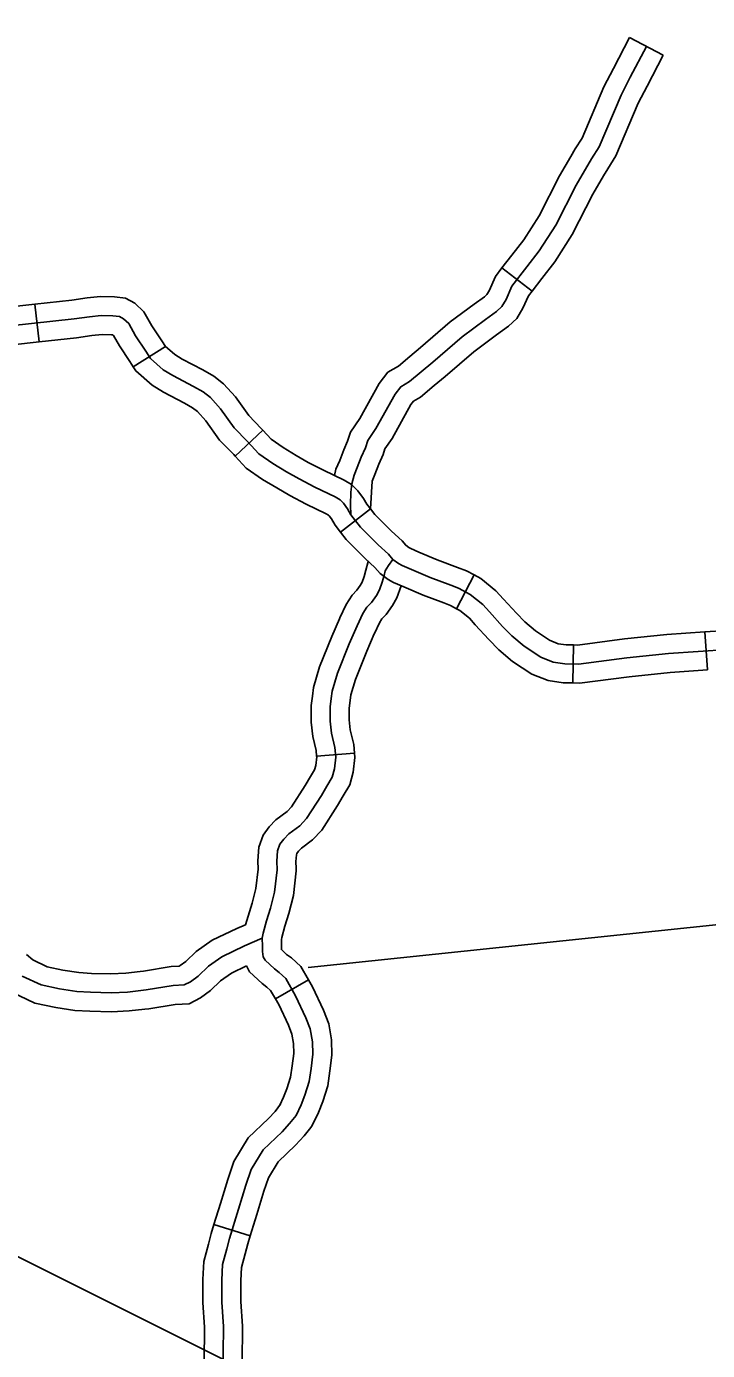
# Model space of a CAD drawing. Extents: x -5566 to 1759129, y -3726 to 731467.
# Drawn here: x -4672.99 to -4652.58, y 184.01 to 223.71 of the extents above; entities that cross this region are included whole.
import ezdxf

# ---------------------------------------------------------------- set-up
doc = ezdxf.new("R2010")
doc.units = 0
doc.layers.add('Default', color=7, linetype='Continuous')

msp = doc.modelspace()

# ---------------------------------------------------------------- linework, layer by layer
at = {"layer": 'Default'}
for p, q in [((-4654.918, 223.376), (-4653.907, 222.849)), ((-4658.741, 216.47), (-4657.838, 215.775)), ((-4672.611, 214.251), (-4672.735, 215.383)), ((-4669.786, 213.505), (-4668.822, 214.112)), ((-4666.738, 210.83), (-4665.902, 211.604)), ((-4663.581, 208.549), (-4662.683, 209.25)), ((-4660.101, 206.252), (-4659.574, 207.263)), ((-4652.582, 204.419), (-4652.66, 205.555)), ((-4656.62, 204.025), (-4656.598, 205.164)), ((-4663.158, 201.921), (-4664.293, 201.826)), ((-4664.542, 195.125), (-4665.528, 194.555)), ((-4666.283, 187.447), (-4667.371, 187.785))]:
    msp.add_line(p, q, dxfattribs=at)
for points in [[(-4548.128, 124.257), (-4548.128, 124.257), (-4809.846, 255.135)], [(-4654.918, 223.376), (-4655.401, 222.449), (-4655.687, 221.897), (-4656.337, 220.364), (-4656.543, 220.041), (-4656.677, 219.812)], [(-4654.413, 223.113), (-4654.895, 222.186), (-4655.171, 221.654), (-4655.831, 220.098), (-4656.057, 219.743), (-4656.52, 218.955), (-4657.131, 217.753), (-4657.623, 216.984), (-4657.998, 216.502), (-4658.442, 215.924), (-4658.618, 215.526), (-4658.746, 215.309), (-4658.904, 215.161), (-4659.236, 214.923), (-4659.936, 214.404), (-4660.81, 213.649), (-4661.512, 213.062), (-4661.773, 212.907), (-4661.944, 212.686)], [(-4653.907, 222.849), (-4654.39, 221.924), (-4654.655, 221.412), (-4655.325, 219.831), (-4655.572, 219.445), (-4655.695, 219.235)], [(-4656.677, 219.812), (-4657.02, 219.228), (-4657.626, 218.036), (-4658.089, 217.313), (-4658.448, 216.85), (-4658.741, 216.47)], [(-4655.695, 219.235), (-4656.02, 218.681), (-4656.636, 217.469), (-4657.158, 216.656), (-4657.547, 216.153), (-4657.838, 215.775)], [(-4658.741, 216.47), (-4658.935, 216.218), (-4659.125, 215.787), (-4659.195, 215.669), (-4659.266, 215.602), (-4659.571, 215.383), (-4660.292, 214.849), (-4661.179, 214.083), (-4661.499, 213.816)], [(-4672.735, 215.383), (-4671.633, 215.504), (-4671.17, 215.569), (-4670.773, 215.615), (-4670.354, 215.606), (-4670.025, 215.564), (-4669.742, 215.413), (-4669.467, 215.153), (-4669.233, 214.732), (-4668.932, 214.288), (-4668.822, 214.112)], [(-4657.838, 215.775), (-4657.949, 215.631), (-4658.111, 215.265), (-4658.297, 214.949), (-4658.541, 214.721), (-4658.9, 214.462), (-4659.58, 213.959), (-4660.441, 213.216), (-4660.767, 212.942)], [(-4676.728, 214.849), (-4674.802, 215.126), (-4674.027, 215.233), (-4673.543, 215.295), (-4672.735, 215.383)], [(-4673.476, 214.729), (-4671.563, 214.939), (-4671.098, 215.004), (-4670.747, 215.045), (-4670.396, 215.037), (-4670.2, 215.012), (-4670.078, 214.947), (-4669.923, 214.8), (-4669.719, 214.433), (-4669.409, 213.976), (-4669.27, 213.756), (-4668.887, 213.413), (-4668.601, 213.241), (-4667.981, 212.915), (-4667.696, 212.752), (-4667.475, 212.58), (-4667.173, 212.246), (-4666.766, 211.674), (-4666.366, 211.266), (-4666.027, 210.9), (-4665.602, 210.608), (-4665.194, 210.36), (-4664.82, 210.141), (-4664.347, 209.896), (-4663.739, 209.602), (-4663.592, 209.516), (-4663.486, 209.414), (-4663.368, 209.251), (-4663.266, 209.071), (-4662.976, 208.7), (-4662.447, 208.166), (-4662.144, 207.888), (-4662.006, 207.729), (-4661.838, 207.61), (-4661.731, 207.548), (-4661.455, 207.427), (-4660.893, 207.186), (-4660.276, 206.96), (-4660.043, 206.865), (-4659.689, 206.68), (-4659.318, 206.378), (-4659.118, 206.154), (-4658.723, 205.721), (-4658.445, 205.44), (-4658.079, 205.126), (-4657.576, 204.799), (-4657.205, 204.648), (-4656.858, 204.599), (-4656.45, 204.591), (-4654.997, 204.779), (-4653.753, 204.909), (-4651.975, 205.032)], [(-4672.611, 214.251), (-4671.492, 214.374), (-4671.025, 214.439), (-4670.72, 214.475), (-4670.438, 214.468), (-4670.395, 214.463), (-4670.378, 214.447), (-4670.204, 214.134), (-4669.886, 213.664), (-4669.786, 213.505)], [(-4676.566, 213.722), (-4674.643, 213.998), (-4673.877, 214.103), (-4673.408, 214.164), (-4672.611, 214.251)], [(-4668.831, 214.127), (-4668.547, 213.873), (-4668.322, 213.738), (-4667.707, 213.414), (-4667.378, 213.226), (-4667.086, 212.999), (-4666.729, 212.603), (-4666.328, 212.041), (-4665.953, 211.659), (-4665.902, 211.604)], [(-4661.499, 213.816), (-4661.842, 213.528), (-4662.156, 213.341), (-4662.421, 213.001), (-4663.001, 211.957), (-4663.278, 211.548), (-4663.366, 211.279), (-4663.483, 211.014), (-4663.603, 210.699), (-4663.714, 210.435), (-4663.761, 210.245)], [(-4669.786, 213.505), (-4669.709, 213.384), (-4669.226, 212.952), (-4668.881, 212.745), (-4668.255, 212.416), (-4668.013, 212.277), (-4667.865, 212.162), (-4667.618, 211.888), (-4667.203, 211.307), (-4666.778, 210.874), (-4666.738, 210.83)], [(-4660.767, 212.942), (-4661.181, 212.596), (-4661.389, 212.472), (-4661.468, 212.371), (-4662.03, 211.359), (-4662.245, 211.042), (-4662.301, 210.871), (-4662.429, 210.581), (-4662.545, 210.275), (-4662.63, 210.074), (-4662.683, 209.25)], [(-4661.944, 212.686), (-4662.515, 211.658), (-4662.761, 211.295), (-4662.833, 211.075), (-4662.956, 210.797), (-4663.074, 210.487), (-4663.172, 210.255), (-4663.237, 209.993), (-4663.244, 209.904), (-4663.266, 209.745), (-4663.282, 209.365), (-4663.266, 209.071)], [(-4665.902, 211.604), (-4665.652, 211.333), (-4665.292, 211.086), (-4664.902, 210.849), (-4664.545, 210.639), (-4664.092, 210.405), (-4663.471, 210.105), (-4663.246, 209.974), (-4663.055, 209.789), (-4662.888, 209.56), (-4662.791, 209.389), (-4662.683, 209.25)], [(-4666.738, 210.83), (-4666.402, 210.467), (-4665.911, 210.129), (-4665.486, 209.871), (-4665.095, 209.642), (-4664.602, 209.386), (-4664.007, 209.099), (-4663.938, 209.059), (-4663.917, 209.039), (-4663.847, 208.942), (-4663.74, 208.754), (-4663.581, 208.549)], [(-4662.683, 209.25), (-4662.548, 209.077), (-4662.052, 208.576), (-4661.735, 208.286), (-4661.621, 208.154), (-4661.53, 208.09), (-4661.473, 208.057), (-4661.229, 207.949), (-4660.682, 207.716), (-4660.07, 207.491), (-4659.803, 207.382), (-4659.574, 207.263)], [(-4663.581, 208.549), (-4663.405, 208.323), (-4662.842, 207.755), (-4662.553, 207.49), (-4662.391, 207.303), (-4662.145, 207.13), (-4661.99, 207.04), (-4661.682, 206.904), (-4661.103, 206.657), (-4660.482, 206.429), (-4660.284, 206.348), (-4660.101, 206.252)], [(-4667.104, 183.13), (-4667.085, 184.727), (-4667.134, 185.461), (-4667.134, 186.121), (-4667.11, 186.587), (-4666.988, 187.053), (-4666.906, 187.361), (-4666.631, 188.248), (-4666.415, 188.961), (-4666.252, 189.43), (-4665.894, 190.022), (-4665.331, 190.565), (-4665.103, 190.81), (-4664.911, 191.059), (-4664.76, 191.373), (-4664.646, 191.665), (-4664.517, 192.073), (-4664.46, 192.465), (-4664.41, 192.891), (-4664.418, 193.266), (-4664.483, 193.65), (-4664.614, 193.984), (-4664.924, 194.647), (-4665.22, 195.16), (-4665.416, 195.343), (-4665.557, 195.45), (-4665.84, 195.711), (-4665.894, 195.817), (-4665.919, 195.969), (-4665.914, 196.127), (-4665.922, 196.372), (-4665.894, 196.523), (-4665.792, 196.894), (-4665.677, 197.269), (-4665.551, 197.755), (-4665.477, 198.416), (-4665.482, 198.681), (-4665.465, 198.987), (-4665.392, 199.187), (-4665.274, 199.342), (-4665.131, 199.499), (-4664.796, 199.744), (-4664.592, 199.964), (-4664.152, 200.65), (-4663.989, 200.927), (-4663.825, 201.197), (-4663.76, 201.45), (-4663.719, 201.801), (-4663.744, 202.094), (-4663.846, 202.522), (-4663.891, 202.881), (-4663.891, 203.114), (-4663.887, 203.306), (-4663.854, 203.563), (-4663.83, 203.779), (-4663.67, 204.318), (-4663.316, 205.199), (-4663.083, 205.742), (-4662.912, 206.105), (-4662.785, 206.301), (-4662.651, 206.439), (-4662.504, 206.648), (-4662.41, 206.815), (-4662.328, 207.043), (-4662.271, 207.251), (-4662.235, 207.386), (-4662.141, 207.545), (-4662.006, 207.729)], [(-4663.613, 205.95), (-4663.603, 205.975), (-4663.411, 206.382), (-4663.233, 206.657), (-4663.09, 206.804), (-4662.986, 206.952), (-4662.93, 207.052), (-4662.872, 207.215), (-4662.821, 207.402), (-4662.748, 207.669)], [(-4659.574, 207.263), (-4659.375, 207.159), (-4658.923, 206.791), (-4658.695, 206.535), (-4658.309, 206.113), (-4658.056, 205.857), (-4657.737, 205.583), (-4657.311, 205.306), (-4657.056, 205.202), (-4656.812, 205.168), (-4656.598, 205.164)], [(-4662.566, 205.502), (-4662.564, 205.508), (-4662.413, 205.828), (-4662.337, 205.944), (-4662.211, 206.075), (-4662.021, 206.343), (-4661.89, 206.578), (-4661.761, 206.938)], [(-4660.101, 206.252), (-4660.004, 206.202), (-4659.713, 205.965), (-4659.541, 205.772), (-4659.136, 205.329), (-4658.834, 205.023), (-4658.421, 204.67), (-4657.841, 204.291), (-4657.354, 204.094), (-4656.903, 204.03), (-4656.62, 204.025)], [(-4664.293, 201.826), (-4664.308, 202.003), (-4664.407, 202.421), (-4664.46, 202.846), (-4664.46, 203.12), (-4664.455, 203.348), (-4664.419, 203.631), (-4664.39, 203.892), (-4664.209, 204.505), (-4663.842, 205.417), (-4663.613, 205.95)], [(-4652.66, 205.555), (-4652.009, 205.6), (-4651.609, 205.621), (-4651.204, 205.662), (-4650.289, 205.722), (-4649.739, 205.77), (-4649.248, 205.825), (-4649.204, 205.837), (-4648.81, 205.924)], [(-4663.158, 201.921), (-4663.18, 202.184), (-4663.285, 202.624), (-4663.321, 202.917), (-4663.321, 203.108), (-4663.318, 203.264), (-4663.288, 203.495), (-4663.269, 203.665), (-4663.132, 204.13), (-4662.79, 204.98), (-4662.566, 205.502)], [(-4656.598, 205.164), (-4656.481, 205.161), (-4655.064, 205.344), (-4653.803, 205.477), (-4652.66, 205.555)], [(-4656.62, 204.025), (-4656.419, 204.021), (-4654.931, 204.213), (-4653.704, 204.342), (-4652.582, 204.419)], [(-4666.048, 198.444), (-4666.051, 198.692), (-4666.029, 199.103), (-4665.897, 199.464), (-4665.711, 199.707), (-4665.513, 199.925), (-4665.177, 200.171), (-4665.044, 200.314), (-4664.637, 200.948), (-4664.478, 201.219), (-4664.356, 201.42), (-4664.321, 201.554), (-4664.292, 201.81), (-4664.293, 201.826)], [(-4664.909, 198.461), (-4664.912, 198.67), (-4664.901, 198.871), (-4664.887, 198.91), (-4664.836, 198.977), (-4664.748, 199.073), (-4664.416, 199.317), (-4664.14, 199.614), (-4663.667, 200.351), (-4663.5, 200.635), (-4663.295, 200.973), (-4663.199, 201.345), (-4663.147, 201.791), (-4663.158, 201.921)], [(-4666.423, 196.776), (-4666.226, 197.424), (-4666.112, 197.859), (-4666.048, 198.443), (-4666.048, 198.443)], [(-4664.542, 195.125), (-4664.77, 195.518), (-4665.049, 195.779), (-4665.192, 195.887), (-4665.347, 196.03), (-4665.344, 196.127), (-4665.351, 196.328), (-4665.338, 196.394), (-4665.244, 196.736), (-4665.129, 197.115), (-4664.989, 197.651), (-4664.907, 198.389), (-4664.909, 198.461)], [(-4664.55, 195.488), (-4648.431, 197.18)], [(-4666.423, 196.776), (-4666.688, 196.662), (-4667.427, 196.309), (-4667.899, 195.971), (-4668.214, 195.673), (-4668.379, 195.549), (-4668.415, 195.53), (-4668.648, 195.519), (-4669.482, 195.385), (-4669.576, 195.374)], [(-4665.922, 196.372), (-4666.452, 196.143), (-4667.136, 195.817), (-4667.536, 195.531), (-4667.846, 195.237), (-4668.074, 195.066), (-4668.262, 194.968), (-4668.588, 194.952), (-4669.404, 194.821), (-4669.959, 194.756), (-4670.448, 194.731), (-4671.068, 194.748), (-4671.48, 194.772), (-4672.002, 194.854), (-4672.549, 194.968), (-4673.112, 195.237)], [(-4669.576, 195.374), (-4670.006, 195.324), (-4670.455, 195.301), (-4671.044, 195.317), (-4671.419, 195.339), (-4671.9, 195.414), (-4672.365, 195.511), (-4672.798, 195.719), (-4672.987, 195.88)], [(-4666.392, 195.541), (-4666.846, 195.324), (-4667.173, 195.09), (-4667.478, 194.801), (-4667.77, 194.582), (-4668.109, 194.405), (-4668.529, 194.384), (-4669.326, 194.257), (-4669.443, 194.243)], [(-4665.528, 194.555), (-4665.671, 194.802), (-4665.784, 194.907), (-4665.922, 195.012), (-4666.303, 195.362), (-4666.392, 195.541)], [(-4669.443, 194.243), (-4669.911, 194.188), (-4670.441, 194.161), (-4671.093, 194.178), (-4671.541, 194.205), (-4672.105, 194.293), (-4672.733, 194.424), (-4673.425, 194.756), (-4673.728, 195.015)], [(-4664.47, 190.698), (-4664.423, 190.759), (-4664.238, 191.146), (-4664.109, 191.474), (-4663.96, 191.945), (-4663.895, 192.39), (-4663.839, 192.863), (-4663.849, 193.321), (-4663.931, 193.803), (-4664.09, 194.209), (-4664.418, 194.91), (-4664.542, 195.125)], [(-4665.398, 191.36), (-4665.283, 191.6), (-4665.183, 191.855), (-4665.074, 192.2), (-4665.025, 192.539), (-4664.98, 192.918), (-4664.986, 193.212), (-4665.035, 193.497), (-4665.137, 193.76), (-4665.429, 194.383), (-4665.528, 194.555)], [(-4667.371, 187.785), (-4667.175, 188.415), (-4666.957, 189.137), (-4666.77, 189.674), (-4666.343, 190.38), (-4665.738, 190.964), (-4665.538, 191.179), (-4665.372, 191.393)], [(-4666.283, 187.447), (-4666.086, 188.081), (-4665.873, 188.785), (-4665.733, 189.187), (-4665.445, 189.664), (-4664.925, 190.165), (-4664.668, 190.441), (-4664.47, 190.698)], [(-4667.668, 183.654), (-4667.655, 184.711), (-4667.704, 185.442), (-4667.704, 186.136), (-4667.676, 186.675), (-4667.538, 187.198), (-4667.454, 187.519), (-4667.371, 187.785)], [(-4666.528, 183.64), (-4666.516, 184.742), (-4666.565, 185.48), (-4666.565, 186.106), (-4666.544, 186.498), (-4666.437, 186.908), (-4666.358, 187.204), (-4666.283, 187.447)]]:
    msp.add_lwpolyline(points, dxfattribs=at)

doc.saveas('drawing.dxf')
